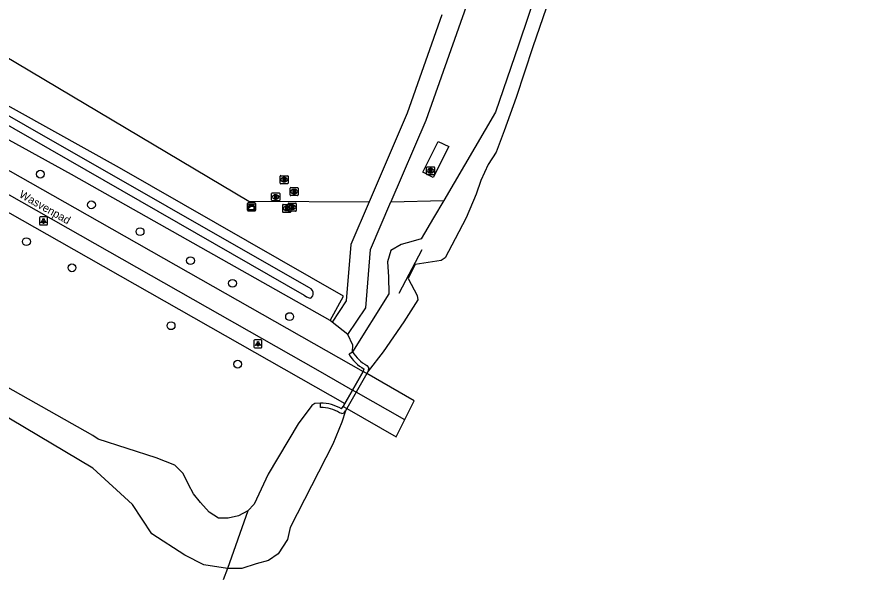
# Model space of a CAD drawing. Extents: x 162186 to 163152, y 385513 to 386513.
# Drawn here: x 162690.4 to 162796.4, y 385512.7 to 385583 of the extents above; entities that cross this region are included whole.
import ezdxf

# ---------------------------------------------------------------- set-up
doc = ezdxf.new("R2010")
doc.units = 0
for name, color, linetype in [('IMGEO_Berm_groen', 7, 'Continuous'), ('IMGEO_Boom', 7, 'Continuous'), ('IMGEO_Dek', 7, 'Continuous'), ('IMGEO_Fietspad_gesloten', 7, 'Continuous'), ('IMGEO_Fietspad_open', 7, 'Continuous'), ('IMGEO_Grasland_overig', 7, 'Continuous'), ('IMGEO_Groenvoorziening', 7, 'Continuous'), ('IMGEO_Kademuur', 7, 'Continuous'), ('IMGEO_Kast', 7, 'Continuous'), ('IMGEO_Lichtpunt', 7, 'Continuous'), ('IMGEO_Loofbos', 7, 'Continuous'), ('IMGEO_Muur', 7, 'Continuous'), ('IMGEO_Oever', 7, 'Continuous'), ('IMGEO_Openbare_ruimte_label', 7, 'Continuous'), ('IMGEO_Rioolput', 7, 'Continuous'), ('IMGEO_Voetpad_open', 7, 'Continuous'), ('IMGEO_Waterloop', 7, 'Continuous')]:
    doc.layers.add(name, color=color, linetype=linetype)

msp = doc.modelspace()

# ---------------------------------------------------------------- linework, layer by layer
at = {"layer": 'IMGEO_Berm_groen'}
for points in [[(162729.54, 385545.09), (162697.24, 385563.34), (162651.04, 385588.77), (162630.68, 385600.89), (162616.95, 385609.27)], [(162729.78, 385544.91), (162729.54, 385545.09)], [(162731.74, 385543.34), (162729.78, 385544.91)], [(162732.32, 385541.2), (162732.35, 385542.04), (162731.74, 385543.34)]]:
    msp.add_lwpolyline(points, dxfattribs=at)
at = {"layer": 'IMGEO_Boom'}
for centre in [(162693.33, 385563.36), (162699.72, 385559.53), (162705.79, 385556.19), (162691.6, 385554.94), (162712.08, 385552.57), (162697.29, 385551.68), (162717.33, 385549.74), (162724.46, 385545.59), (162709.66, 385544.45), (162717.98, 385539.65)]:
    msp.add_circle(centre, 0.489, dxfattribs=at)
at = {"layer": 'IMGEO_Dek'}
msp.add_lwpolyline([(162737.77, 385530.57), (162740.01, 385535.06), (162734.09, 385538.47), (162734, 385538.52), (162733.64, 385538.72), (162732.32, 385536.42), (162731.15, 385534.38), (162731.61, 385534.11)], close=True, dxfattribs=at)
at = {"layer": 'IMGEO_Fietspad_gesloten'}
for points in [[(162614.86, 385606.95), (162616.6, 385605.94), (162616.56, 385605.76), (162618.99, 385603.99), (162621, 385602.57), (162683.97, 385566.89), (162697.63, 385559.17), (162733.64, 385538.72)], [(162612.61, 385604.68), (162613.12, 385604.54), (162613.63, 385604.35), (162614.11, 385604.12), (162614.57, 385603.84), (162615.01, 385603.53), (162615.41, 385603.18), (162617.86, 385601.43), (162618.68, 385600.86), (162619.5, 385600.37), (162682.74, 385564.55), (162694.92, 385557.66), (162728, 385538.89), (162732.32, 385536.42)]]:
    msp.add_lwpolyline(points, dxfattribs=at)
at = {"layer": 'IMGEO_Fietspad_open'}
msp.add_lwpolyline([(162738.83, 385532.7), (162732.78, 385536.16), (162732.68, 385536.22), (162732.32, 385536.42)], dxfattribs=at)
at = {"layer": 'IMGEO_Grasland_overig'}
for points in [[(162816.11, 385626.96), (162789.24, 385623.12), (162780.18, 385621.32), (162764.2, 385611.04), (162755.57, 385604.28), (162749.36, 385592.45), (162741.45, 385570.06), (162737.11, 385559.91)], [(162734.39, 385559.92), (162732.1, 385554.58), (162731.53, 385547.54), (162729.78, 385544.91)], [(162731.74, 385543.34), (162733.97, 385546.7), (162734.56, 385553.97), (162737.11, 385559.91)]]:
    msp.add_lwpolyline(points, dxfattribs=at)
at = {"layer": 'IMGEO_Groenvoorziening'}
for points in [[(162804, 385619.05), (162795.63, 385618.81), (162787.44, 385617.31), (162779.38, 385614.62), (162773.73, 385612.06), (162768.41, 385608.6), (162766.7, 385607.28), (162764.62, 385605.05), (162763.55, 385604.03), (162762.27, 385603.52), (162761.1, 385602.67), (162759.74, 385601.45), (162758.52, 385600.5), (162757.58, 385599.22), (162757.23, 385597.24), (162757.46, 385595.73), (162757.45, 385593.94), (162755.5, 385586.77), (162753.06, 385579.45), (162750.16, 385571.09), (162743.71, 385560.08)], [(162729.54, 385545.09), (162731.2, 385548.12), (162703.22, 385564.14), (162652.47, 385592.4), (162620.32, 385611.48), (162621.19, 385613.03)], [(162719.23, 385521.33), (162718.09, 385520.73), (162716.79, 385520.43), (162715.57, 385520.42), (162714.41, 385521.17), (162713.33, 385522.4), (162712.48, 385523.48), (162711.83, 385524.64), (162711.17, 385526.03), (162710.14, 385527.05), (162707.81, 385527.95), (162700.57, 385530.28), (162699.9, 385530.74), (162661.32, 385552.52), (162633.38, 385568.79), (162627.07, 385572.01), (162614, 385577.45), (162607.93, 385579.58), (162598.36, 385582.7)], [(162743.71, 385560.08), (162742.42, 385557.91), (162740.87, 385555.28), (162739.87, 385555.01), (162738.38, 385554.6), (162737.11, 385553.83), (162736.67, 385552.42), (162736.79, 385550.55), (162736.85, 385548.45), (162732.32, 385541.2)], [(162737.11, 385559.91), (162743.71, 385560.08)], [(162728.33, 385534.79), (162727.61, 385534.74), (162727.22, 385534.49), (162725.54, 385532.22), (162721.79, 385525.94), (162720.05, 385522.19), (162719.23, 385521.33)]]:
    msp.add_lwpolyline(points, dxfattribs=at)
at = {"layer": 'IMGEO_Kademuur'}
msp.add_lwpolyline([(162738.15, 385548.5), (162741.03, 385553.98)], dxfattribs=at)
at = {"layer": 'IMGEO_Kast'}
for p, q in [((162719.2, 385558.85), (162719.2, 385559.69)), ((162719.2, 385559.69), (162719.2, 385558.85)), ((162719.27, 385559.77), (162720.11, 385559.77)), ((162720.11, 385559.77), (162719.27, 385559.77)), ((162720.2, 385559.7), (162720.2, 385558.86)), ((162720.2, 385558.86), (162720.2, 385559.7)), ((162720.12, 385558.77), (162719.28, 385558.77)), ((162719.28, 385558.77), (162720.12, 385558.77))]:
    msp.add_line(p, q, dxfattribs=at)
for points in [[(162719.39, 385559.56), (162719.99, 385559.56), (162719.99, 385559.48), (162719.39, 385559.48), (162719.39, 385559.56)], [(162719.39, 385559.39), (162719.99, 385559.39), (162719.99, 385558.9), (162719.39, 385558.9), (162719.39, 385559.39)]]:
    msp.add_lwpolyline(points, dxfattribs=at)
msp.add_circle((162719.48, 385559.24), 0.0377, dxfattribs=at)
for centre, start, end in [((162719.28, 385559.69), 92.4484, 184.2845), ((162719.28, 385559.69), 92.4484, 184.2845), ((162720.12, 385559.69), 2.4484, 94.2845), ((162720.12, 385559.69), 2.4484, 94.2845), ((162719.28, 385558.85), 182.4484, 274.2845), ((162719.28, 385558.85), 182.4484, 274.2845), ((162720.12, 385558.85), 272.4484, 4.2845), ((162720.12, 385558.85), 272.4484, 4.2845)]:
    msp.add_arc(centre, 0.0779, start, end, dxfattribs=at)
at = {"layer": 'IMGEO_Lichtpunt'}
for p, q in [((162693.23, 385557.92), (162693.23, 385557.12)), ((162693.23, 385557.92), (162693.23, 385557.12)), ((162694.14, 385558.02), (162693.33, 385558.02)), ((162694.14, 385558.02), (162693.33, 385558.02)), ((162694.23, 385557.12), (162694.23, 385557.92)), ((162694.23, 385557.12), (162694.23, 385557.92)), ((162693.33, 385557.02), (162694.14, 385557.02)), ((162693.33, 385557.02), (162694.14, 385557.02)), ((162720.01, 385542.6), (162720.01, 385541.8)), ((162720.01, 385542.6), (162720.01, 385541.8)), ((162720.91, 385542.7), (162720.1, 385542.7)), ((162720.91, 385542.7), (162720.1, 385542.7)), ((162720.1, 385541.7), (162720.91, 385541.7)), ((162720.1, 385541.7), (162720.91, 385541.7)), ((162721.01, 385541.8), (162721.01, 385542.6)), ((162721.01, 385541.8), (162721.01, 385542.6))]:
    msp.add_line(p, q, dxfattribs=at)
for points in [[(162693.61, 385557.59), (162693.65, 385557.56), (162693.46, 385557.3), (162693.42, 385557.32), (162693.61, 385557.59)], [(162693.71, 385557.54), (162693.76, 385557.54), (162693.76, 385557.22), (162693.71, 385557.22), (162693.71, 385557.54)], [(162693.82, 385557.56), (162693.86, 385557.59), (162694.04, 385557.32), (162694.01, 385557.3), (162693.82, 385557.56)], [(162720.38, 385542.27), (162720.42, 385542.24), (162720.23, 385541.98), (162720.2, 385542), (162720.38, 385542.27)], [(162720.48, 385542.22), (162720.53, 385542.22), (162720.53, 385541.9), (162720.48, 385541.9), (162720.48, 385542.22)], [(162720.59, 385542.24), (162720.63, 385542.27), (162720.82, 385542), (162720.78, 385541.98), (162720.59, 385542.24)]]:
    msp.add_lwpolyline(points, dxfattribs=at)
for centre in [(162693.73, 385557.72), (162720.51, 385542.4)]:
    msp.add_circle(centre, 0.0994, dxfattribs=at)
for centre, start, end in [((162693.33, 385557.92), 90, 180), ((162693.33, 385557.92), 90, 180), ((162694.14, 385557.92), 0, 90), ((162694.14, 385557.92), 0, 90), ((162693.33, 385557.12), 180, 270), ((162693.33, 385557.12), 180, 270), ((162694.14, 385557.12), 270, 0), ((162694.14, 385557.12), 270, 360), ((162720.1, 385542.6), 90, 180), ((162720.1, 385542.6), 90, 180), ((162720.1, 385541.8), 180, 270), ((162720.1, 385541.8), 180, 270), ((162720.91, 385542.6), 0, 90), ((162720.91, 385542.6), 0, 90), ((162720.91, 385541.8), 270, 0), ((162720.91, 385541.8), 270, 360)]:
    msp.add_arc(centre, 0.0946, start, end, dxfattribs=at)
at = {"layer": 'IMGEO_Loofbos'}
for points in [[(162621.19, 385613.03), (162654.57, 385598.56), (162719.36, 385559.98), (162734.39, 385559.92)], [(162743.46, 385583.25), (162739.12, 385570.97), (162734.39, 385559.92)]]:
    msp.add_lwpolyline(points, dxfattribs=at)
at = {"layer": 'IMGEO_Muur'}
for points in [[(162731.88, 385540.95), (162732.32, 385541.2)], [(162734.29, 385538.8), (162734.09, 385538.47), (162732.78, 385536.16), (162731.61, 385534.11), (162731.45, 385533.81)], [(162732.32, 385536.42), (162733.64, 385538.72)], [(162733.64, 385538.72), (162733.79, 385539.05)], [(162734.11, 385539.49), (162734.31, 385539.24), (162734.29, 385538.8)], [(162731.36, 385534.75), (162732.32, 385536.42)], [(162728.32, 385534.26), (162728.33, 385534.79)], [(162730.96, 385534.08), (162731.15, 385534.38), (162731.36, 385534.75)], [(162730.99, 385533.51), (162730.7, 385533.58)]]:
    msp.add_lwpolyline(points, dxfattribs=at)
for centre, radius, start, end in [((162735.86, 385543.05), 4.51, 207.7713, 242.5296), ((162736.3, 385543.59), 4.64, 210.9304, 241.8528), ((162728.28, 385529.61), 4.65, 58.5801, 89.4973), ((162728.3, 385529.49), 5.3, 60.0137, 89.7053), ((162730.97, 385534.04), 0.533, 272.3084, 334.3776)]:
    msp.add_arc(centre, radius, start, end, dxfattribs=at)
at = {"layer": 'IMGEO_Oever'}
msp.add_lwpolyline([(162719.23, 385521.33), (162716.7, 385514.16)], dxfattribs=at)
at = {"layer": 'IMGEO_Rioolput'}
for p, q in [((162741.56, 385563.35), (162741.56, 385564.21)), ((162741.64, 385564.28), (162742.49, 385564.28)), ((162742.05, 385564.06), (162742.08, 385564.06)), ((162742.57, 385564.21), (162742.57, 385563.35)), ((162723.28, 385562.25), (162723.28, 385563.1)), ((162723.35, 385563.17), (162724.2, 385563.17)), ((162723.77, 385562.95), (162723.79, 385562.95)), ((162724.28, 385563.1), (162724.28, 385562.25)), ((162742.49, 385563.28), (162741.64, 385563.28)), ((162742.07, 385563.5), (162742.05, 385563.5)), ((162724.2, 385562.17), (162723.35, 385562.17)), ((162723.79, 385562.39), (162723.76, 385562.39)), ((162722.22, 385560.1), (162722.22, 385560.95)), ((162722.3, 385561.02), (162723.15, 385561.02)), ((162722.71, 385560.8), (162722.74, 385560.8)), ((162723.22, 385560.95), (162723.22, 385560.1)), ((162724.53, 385560.77), (162724.53, 385561.62)), ((162724.6, 385561.69), (162725.45, 385561.69)), ((162725.04, 385560.91), (162725.01, 385560.91)), ((162725.02, 385561.47), (162725.04, 385561.47)), ((162725.53, 385561.62), (162725.53, 385560.77)), ((162723.15, 385560.02), (162722.3, 385560.02)), ((162722.73, 385560.24), (162722.71, 385560.24)), ((162724.29, 385558.82), (162724.29, 385559.67)), ((162724.36, 385559.75), (162725.21, 385559.75)), ((162725.45, 385560.69), (162724.6, 385560.69)), ((162725.29, 385559.67), (162725.29, 385558.82)), ((162723.6, 385558.66), (162723.6, 385559.52)), ((162723.67, 385559.59), (162724.52, 385559.59)), ((162724.08, 385559.37), (162724.11, 385559.37)), ((162724.11, 385558.81), (162724.08, 385558.81)), ((162725.21, 385558.75), (162724.36, 385558.75)), ((162724.6, 385559.52), (162724.6, 385558.66)), ((162724.77, 385559.53), (162724.8, 385559.53)), ((162724.8, 385558.97), (162724.77, 385558.97)), ((162724.52, 385558.59), (162723.67, 385558.59))]:
    msp.add_line(p, q, dxfattribs=at)
for points in [[(162741.56, 385563.35), (162741.56, 385564.21)], [(162741.64, 385564.28), (162742.49, 385564.28)], [(162742.15, 385563.98), (162741.9, 385563.98), (162741.9, 385563.58)], [(162742.57, 385564.21), (162742.57, 385563.35)], [(162723.28, 385562.25), (162723.28, 385563.1)], [(162723.35, 385563.17), (162724.2, 385563.17)], [(162723.87, 385562.87), (162723.61, 385562.87), (162723.61, 385562.47)], [(162724.28, 385563.1), (162724.28, 385562.25)], [(162742.49, 385563.28), (162741.64, 385563.28)], [(162741.9, 385563.58), (162742.03, 385563.58), (162742.03, 385563.74), (162742.04, 385563.74)], [(162742.08, 385563.9), (162742.03, 385563.9), (162742.03, 385563.82)], [(162742.03, 385563.82), (162742.08, 385563.82)], [(162742.08, 385563.71), (162742.15, 385563.58), (162742.29, 385563.58), (162742.23, 385563.71)], [(162724.2, 385562.17), (162723.35, 385562.17)], [(162723.61, 385562.47), (162723.74, 385562.47), (162723.74, 385562.63), (162723.75, 385562.63)], [(162723.79, 385562.79), (162723.74, 385562.79), (162723.74, 385562.71)], [(162723.74, 385562.71), (162723.79, 385562.71)], [(162723.8, 385562.6), (162723.87, 385562.47), (162724.01, 385562.47), (162723.94, 385562.6)], [(162722.22, 385560.1), (162722.22, 385560.95)], [(162722.3, 385561.02), (162723.15, 385561.02)], [(162722.81, 385560.72), (162722.56, 385560.72), (162722.56, 385560.32)], [(162723.22, 385560.95), (162723.22, 385560.1)], [(162724.53, 385560.77), (162724.53, 385561.62)], [(162724.6, 385561.69), (162725.45, 385561.69)], [(162725.12, 385561.39), (162724.86, 385561.39), (162724.86, 385560.99)], [(162724.86, 385560.99), (162724.99, 385560.99), (162724.99, 385561.15), (162725, 385561.15)], [(162725.04, 385561.31), (162724.99, 385561.31), (162724.99, 385561.23)], [(162724.99, 385561.23), (162725.04, 385561.23)], [(162725.05, 385561.12), (162725.12, 385560.99), (162725.26, 385560.99), (162725.19, 385561.12)], [(162725.53, 385561.62), (162725.53, 385560.77)], [(162723.15, 385560.02), (162722.3, 385560.02)], [(162722.56, 385560.32), (162722.68, 385560.32), (162722.68, 385560.48), (162722.7, 385560.48)], [(162722.74, 385560.64), (162722.68, 385560.64), (162722.68, 385560.56)], [(162722.68, 385560.56), (162722.74, 385560.56)], [(162722.74, 385560.45), (162722.81, 385560.32), (162722.95, 385560.32), (162722.89, 385560.45)], [(162724.29, 385558.82), (162724.29, 385559.67)], [(162724.36, 385559.75), (162725.21, 385559.75)], [(162725.45, 385560.69), (162724.6, 385560.69)], [(162725.29, 385559.67), (162725.29, 385558.82)], [(162723.6, 385558.66), (162723.6, 385559.52)], [(162723.67, 385559.59), (162724.52, 385559.59)], [(162724.19, 385559.29), (162723.93, 385559.29), (162723.93, 385558.89)], [(162723.93, 385558.89), (162724.06, 385558.89), (162724.06, 385559.05), (162724.07, 385559.05)], [(162724.11, 385559.21), (162724.06, 385559.21), (162724.06, 385559.13)], [(162724.06, 385559.13), (162724.11, 385559.13)], [(162724.11, 385559.02), (162724.19, 385558.89), (162724.33, 385558.89), (162724.26, 385559.02)], [(162725.21, 385558.75), (162724.36, 385558.75)], [(162724.6, 385559.52), (162724.6, 385558.66)], [(162724.88, 385559.44), (162724.62, 385559.45), (162724.62, 385559.05)], [(162724.62, 385559.05), (162724.75, 385559.05), (162724.75, 385559.21), (162724.76, 385559.21)], [(162724.8, 385559.37), (162724.75, 385559.37), (162724.75, 385559.28)], [(162724.75, 385559.28), (162724.8, 385559.28)], [(162724.8, 385559.18), (162724.88, 385559.05), (162725.02, 385559.05), (162724.95, 385559.17)], [(162724.52, 385558.59), (162723.67, 385558.59)]]:
    msp.add_lwpolyline(points, dxfattribs=at)
for centre, radius, start, end in [((162741.64, 385564.2), 0.0765, 91.552, 178.448), ((162741.64, 385564.2), 0.0765, 91.552, 178.448), ((162742.15, 385563.87), 0.109, 350.3612, 89.416), ((162742.49, 385564.2), 0.0765, 1.552, 88.448), ((162742.49, 385564.2), 0.0765, 1.552, 88.448), ((162723.35, 385563.1), 0.0765, 91.552, 178.448), ((162723.35, 385563.1), 0.0765, 91.552, 178.448), ((162723.87, 385562.76), 0.109, 350.3612, 89.416), ((162724.2, 385563.1), 0.0765, 1.552, 88.448), ((162724.2, 385563.1), 0.0765, 1.552, 88.448), ((162741.64, 385563.36), 0.0765, 181.552, 268.448), ((162741.64, 385563.36), 0.0765, 181.552, 268.448), ((162742.03, 385563.69), 0.0533, 26.0293, 88.6989), ((162742.08, 385563.8), 0.0964, 77.0061, 93.1865), ((162742.06, 385564.01), 0.19, 274.7715, 282.9687), ((162742.1, 385563.86), 0.0378, 276.6634, 79.6772), ((162742.15, 385563.87), 0.112, 277.5842, 350.9817), ((162742.13, 385563.65), 0.108, 29.5134, 73.7905), ((162742.49, 385563.36), 0.0765, 271.552, 358.448), ((162742.49, 385563.36), 0.0765, 271.552, 358.448), ((162723.35, 385562.25), 0.0765, 181.552, 268.448), ((162723.35, 385562.25), 0.0765, 181.552, 268.448), ((162723.75, 385562.58), 0.0533, 26.0293, 88.6989), ((162723.8, 385562.69), 0.0964, 77.0061, 93.1865), ((162723.77, 385562.9), 0.19, 274.7715, 282.9687), ((162723.81, 385562.75), 0.0378, 276.6634, 79.6772), ((162723.86, 385562.76), 0.112, 277.5842, 350.9817), ((162723.85, 385562.54), 0.108, 29.5134, 73.7905), ((162724.2, 385562.25), 0.0765, 271.552, 358.448), ((162724.2, 385562.25), 0.0765, 271.552, 358.448), ((162722.3, 385560.95), 0.0765, 91.552, 178.448), ((162722.3, 385560.95), 0.0765, 91.552, 178.448), ((162722.81, 385560.61), 0.109, 350.3612, 89.416), ((162723.15, 385560.95), 0.0765, 1.552, 88.448), ((162723.15, 385560.95), 0.0765, 1.552, 88.448), ((162724.6, 385561.62), 0.0765, 91.552, 178.448), ((162724.6, 385561.62), 0.0765, 91.552, 178.448), ((162724.6, 385560.77), 0.0765, 181.552, 268.448), ((162724.6, 385560.77), 0.0765, 181.552, 268.448), ((162725, 385561.1), 0.0533, 26.0293, 88.6989), ((162725.05, 385561.21), 0.0964, 77.0061, 93.1865), ((162725.02, 385561.42), 0.19, 274.7715, 282.9687), ((162725.06, 385561.27), 0.0378, 276.6634, 79.6772), ((162725.12, 385561.28), 0.109, 350.3612, 89.416), ((162725.11, 385561.28), 0.112, 277.5842, 350.9817), ((162725.1, 385561.06), 0.108, 29.5134, 73.7905), ((162725.45, 385561.62), 0.0765, 1.552, 88.448), ((162725.45, 385561.62), 0.0765, 1.552, 88.448), ((162725.45, 385560.77), 0.0765, 271.552, 358.448), ((162725.45, 385560.77), 0.0765, 271.552, 358.448), ((162722.3, 385560.1), 0.0765, 181.552, 268.448), ((162722.3, 385560.1), 0.0765, 181.552, 268.448), ((162722.69, 385560.43), 0.0533, 26.0293, 88.6989), ((162722.74, 385560.54), 0.0964, 77.0061, 93.1865), ((162722.72, 385560.75), 0.19, 274.7715, 282.9687), ((162722.76, 385560.6), 0.0378, 276.6634, 79.6772), ((162722.81, 385560.61), 0.112, 277.5842, 350.9817), ((162722.79, 385560.39), 0.108, 29.5134, 73.7905), ((162723.15, 385560.1), 0.0765, 271.552, 358.448), ((162723.15, 385560.1), 0.0765, 271.552, 358.448), ((162724.36, 385559.67), 0.0765, 91.552, 178.448), ((162724.36, 385559.67), 0.0765, 91.552, 178.448), ((162725.21, 385559.67), 0.0765, 1.552, 88.448), ((162725.21, 385559.67), 0.0765, 1.552, 88.448), ((162723.67, 385559.51), 0.0765, 91.552, 178.448), ((162723.67, 385559.51), 0.0765, 91.552, 178.448), ((162723.67, 385558.66), 0.0765, 181.552, 268.448), ((162723.67, 385558.66), 0.0765, 181.552, 268.448), ((162724.07, 385559), 0.0533, 26.0293, 88.6989), ((162724.12, 385559.11), 0.0964, 77.0061, 93.1865), ((162724.09, 385559.32), 0.19, 274.7715, 282.9687), ((162724.13, 385559.17), 0.0378, 276.6634, 79.6772), ((162724.18, 385559.18), 0.109, 350.3612, 89.416), ((162724.18, 385559.18), 0.112, 277.5842, 350.9817), ((162724.17, 385558.96), 0.108, 29.5134, 73.7905), ((162724.36, 385558.82), 0.0765, 181.552, 268.448), ((162724.36, 385558.82), 0.0765, 181.552, 268.448), ((162724.52, 385559.51), 0.0765, 1.552, 88.448), ((162724.52, 385559.51), 0.0765, 1.552, 88.448), ((162724.52, 385558.66), 0.0765, 271.552, 358.448), ((162724.52, 385558.66), 0.0765, 271.552, 358.448), ((162724.76, 385559.16), 0.0533, 26.0293, 88.6989), ((162724.81, 385559.27), 0.0964, 77.0061, 93.1865), ((162724.78, 385559.47), 0.19, 274.7715, 282.9687), ((162724.82, 385559.33), 0.0378, 276.6634, 79.6772), ((162724.87, 385559.34), 0.109, 350.3612, 89.416), ((162724.87, 385559.33), 0.112, 277.5842, 350.9817), ((162724.86, 385559.12), 0.108, 29.5134, 73.7905), ((162725.21, 385558.82), 0.0765, 271.552, 358.448), ((162725.21, 385558.82), 0.0765, 271.552, 358.448)]:
    msp.add_arc(centre, radius, start, end, dxfattribs=at)
for centre, major_axis, ratio, start_param, end_param in [((162742.05, 385563.78), (-0.387, 0.002), 0.722429, 4.712389, 7.853982), ((162742.08, 385563.78), (-0.39, 0.002), 0.717154, 1.570796, 4.712389), ((162723.76, 385562.67), (-0.387, 0.002), 0.722429, 4.712389, 7.853982), ((162723.79, 385562.67), (-0.39, 0.002), 0.717154, 1.570796, 4.712389), ((162722.71, 385560.52), (-0.387, 0.002), 0.722429, 4.712389, 7.853982), ((162722.73, 385560.52), (-0.39, 0.002), 0.717154, 1.570796, 4.712389), ((162725.01, 385561.19), (-0.387, 0.002), 0.722429, 4.712389, 7.853982), ((162725.04, 385561.19), (-0.39, 0.002), 0.717154, 1.570796, 4.712389), ((162724.08, 385559.09), (-0.387, 0.002), 0.722429, 4.712389, 7.853982), ((162724.11, 385559.09), (-0.39, 0.002), 0.717154, 1.570796, 4.712389), ((162724.77, 385559.25), (-0.387, 0.002), 0.722429, 4.712389, 7.853982), ((162724.8, 385559.25), (-0.39, 0.002), 0.717154, 1.570796, 4.712389)]:
    msp.add_ellipse(centre, major_axis=major_axis, ratio=ratio, start_param=start_param, end_param=end_param, dxfattribs=at)
at = {"layer": 'IMGEO_Voetpad_open'}
for points in [[(162611.75, 385602.43), (162618.03, 385599), (162618.54, 385598.7), (162681.79, 385562.87), (162695.7, 385555), (162731.36, 385534.75)], [(162744.33, 385566.81), (162742.39, 385562.93), (162741.09, 385563.63), (162743.01, 385567.43), (162744.33, 385566.81)]]:
    msp.add_lwpolyline(points, dxfattribs=at)
at = {"layer": 'IMGEO_Waterloop'}
for points in [[(162727.16, 385549.05), (162726.88, 385549.24), (162620.99, 385609.75)], [(162619.72, 385609.4), (162726.27, 385548.28), (162726.59, 385548.05), (162726.89, 385547.91)], [(162758.54, 385590.02), (162754.85, 385579.26), (162752.75, 385572.92), (162751.23, 385568.76), (162750.27, 385566.11), (162749.25, 385564.56), (162748.34, 385562.58), (162747.74, 385560.87), (162746.5, 385557.91), (162745.14, 385555.3), (162743.9, 385552.94), (162743.4, 385552.58), (162740.14, 385552.1), (162739.27, 385550.36), (162740.4, 385548.21), (162740.46, 385547.7), (162738.73, 385544.94), (162736.14, 385541.21), (162734.29, 385538.8)], [(162716.7, 385514.16), (162716.69, 385514.16), (162713.74, 385514.63), (162711.39, 385515.81), (162707.27, 385518.46), (162704.84, 385522.15), (162699.89, 385526.66), (162638.18, 385563.37), (162630.35, 385567.2), (162608.21, 385574.97), (162596.72, 385579.36)], [(162727.15, 385547.93), (162727.34, 385548.16)], [(162731.45, 385533.81), (162730.97, 385532.42), (162729.87, 385529.69), (162724.51, 385519.27), (162724.21, 385517.78), (162723.04, 385515.98), (162721.81, 385515.17), (162720.28, 385514.72), (162718.5, 385514.14), (162716.7, 385514.16)], [(162716.7, 385514.16), (162716.18, 385512.72)]]:
    msp.add_lwpolyline(points, dxfattribs=at)
for centre, radius, start, end in [((162726.72, 385548.5), 0.708, 331.1192, 51.1797), ((162726.99, 385548.23), 0.336, 251.9993, 297.3074)]:
    msp.add_arc(centre, radius, start, end, dxfattribs=at)

# ---------------------------------------------------------------- texts
at = {"layer": 'IMGEO_Openbare_ruimte_label'}
msp.add_text('Wasvenpad', height=1, rotation=330.5111, dxfattribs=at).set_placement((162690.6, 385560.54))

doc.saveas('drawing.dxf')
